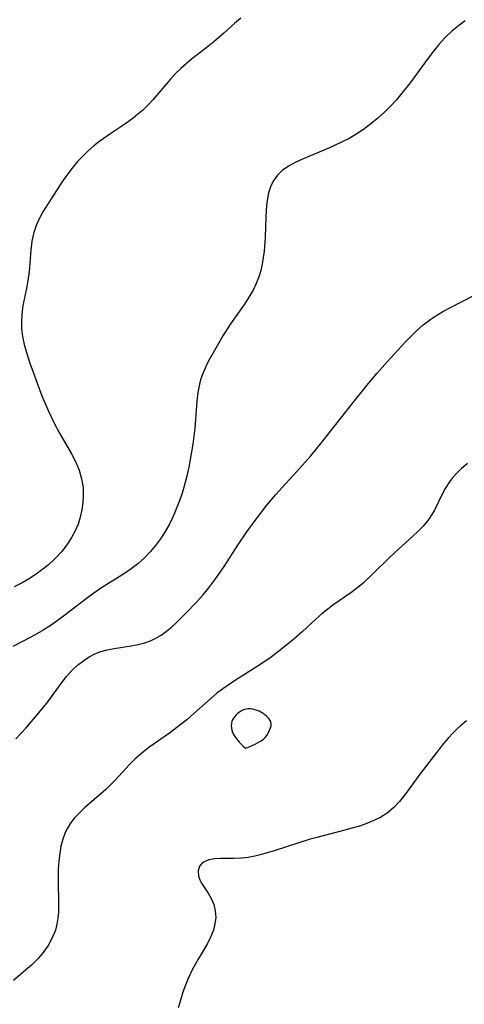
# Model space of a CAD drawing. Header units: metres. Extents: x 1073367 to 1082519, y 1569854 to 1574957.
# Tile 617 of 656: x 1078613 to 1078703, y 1573946 to 1574146. Entities that reach past the tile are written whole.
import ezdxf

# ---------------------------------------------------------------- set-up
doc = ezdxf.new("R2010")
doc.units = ezdxf.units.M
doc.layers.add('CGG_CurvaNivelLidar_v1', color=253, linetype='Continuous', lineweight=30)

msp = doc.modelspace()

# ---------------------------------------------------------------- linework, layer by layer
at = {"layer": 'CGG_CurvaNivelLidar_v1'}
for p, q in [((1078656.3122, 1574145.7047, 75), (1078654.0881, 1574143.7253, 75)), ((1078657.5746, 1574146.7822, 75), (1078656.3122, 1574145.7047, 75)), ((1078701.8754, 1574145.2393, 75.5), (1078700.5754, 1574144.1502, 75.5)), ((1078703.2329, 1574146.264, 75.5), (1078701.8754, 1574145.2393, 75.5)), ((1078654.0881, 1574143.7253, 75), (1078652.0777, 1574141.9915, 75)), ((1078700.5754, 1574144.1502, 75.5), (1078699.064, 1574142.7049, 75.5)), ((1078651.0513, 1574141.1599, 75), (1078647.5103, 1574138.4425, 75)), ((1078652.0777, 1574141.9915, 75), (1078651.0513, 1574141.1599, 75)), ((1078697.8998, 1574141.4181, 75.5), (1078696.7967, 1574140.0686, 75.5)), ((1078699.064, 1574142.7049, 75.5), (1078697.8998, 1574141.4181, 75.5)), ((1078696.7967, 1574140.0686, 75.5), (1078695.7343, 1574138.6763, 75.5)), ((1078646.409, 1574137.5334, 75), (1078645.3467, 1574136.5822, 75)), ((1078647.5103, 1574138.4425, 75), (1078646.409, 1574137.5334, 75)), ((1078695.7343, 1574138.6763, 75.5), (1078692.0563, 1574133.6418, 75.5)), ((1078644.2656, 1574135.51, 75), (1078643.2331, 1574134.3904, 75)), ((1078645.3467, 1574136.5822, 75), (1078644.2656, 1574135.51, 75)), ((1078643.2331, 1574134.3904, 75), (1078639.6393, 1574130.1502, 75)), ((1078692.0563, 1574133.6418, 75.5), (1078690.3831, 1574131.5017, 75.5)), ((1078690.3831, 1574131.5017, 75.5), (1078689.2503, 1574130.1743, 75.5)), ((1078638.6378, 1574129.0787, 75), (1078637.5844, 1574128.0578, 75)), ((1078639.6393, 1574130.1502, 75), (1078638.6378, 1574129.0787, 75)), ((1078689.2503, 1574130.1743, 75.5), (1078688.0668, 1574128.8954, 75.5)), ((1078636.6287, 1574127.229, 75), (1078635.6325, 1574126.4439, 75)), ((1078637.5844, 1574128.0578, 75), (1078636.6287, 1574127.229, 75)), ((1078686.8118, 1574127.653, 75.5), (1078685.5078, 1574126.4654, 75.5)), ((1078688.0668, 1574128.8954, 75.5), (1078686.8118, 1574127.653, 75.5)), ((1078634.145, 1574125.3779, 75), (1078631.0842, 1574123.3356, 75)), ((1078635.6325, 1574126.4439, 75), (1078634.145, 1574125.3779, 75)), ((1078684.0634, 1574125.2584, 75.5), (1078682.5606, 1574124.1303, 75.5)), ((1078685.5078, 1574126.4654, 75.5), (1078684.0634, 1574125.2584, 75.5)), ((1078631.0842, 1574123.3356, 75), (1078628.8758, 1574121.7783, 75)), ((1078681.1949, 1574123.2239, 75.5), (1078679.7823, 1574122.3918, 75.5)), ((1078682.5606, 1574124.1303, 75.5), (1078681.1949, 1574123.2239, 75.5)), ((1078628.8758, 1574121.7783, 75), (1078627.6686, 1574120.8181, 75)), ((1078678.1042, 1574121.5216, 75.5), (1078675.6642, 1574120.4095, 75.5)), ((1078679.7823, 1574122.3918, 75.5), (1078678.1042, 1574121.5216, 75.5)), ((1078626.5081, 1574119.7995, 75), (1078625.3957, 1574118.727, 75)), ((1078627.6686, 1574120.8181, 75), (1078626.5081, 1574119.7995, 75)), ((1078675.6642, 1574120.4095, 75.5), (1078670.1019, 1574118.0824, 75.5)), ((1078624.3356, 1574117.6024, 75), (1078623.1951, 1574116.2584, 75)), ((1078625.3957, 1574118.727, 75), (1078624.3356, 1574117.6024, 75)), ((1078668.7944, 1574117.4835, 75.5), (1078667.3021, 1574116.6952, 75.5)), ((1078670.1019, 1574118.0824, 75.5), (1078668.7944, 1574117.4835, 75.5)), ((1078623.1951, 1574116.2584, 75), (1078622.1218, 1574114.8613, 75)), ((1078665.9725, 1574115.7723, 75.5), (1078665.0394, 1574114.8593, 75.5)), ((1078667.3021, 1574116.6952, 75.5), (1078665.9725, 1574115.7723, 75.5)), ((1078621.1105, 1574113.423, 75), (1078619.0717, 1574110.247, 75)), ((1078622.1218, 1574114.8613, 75), (1078621.1105, 1574113.423, 75)), ((1078664.2667, 1574113.8152, 75.5), (1078663.6656, 1574112.6555, 75.5)), ((1078665.0394, 1574114.8593, 75.5), (1078664.2667, 1574113.8152, 75.5)), ((1078663.1961, 1574111.2021, 75.5), (1078662.9161, 1574109.6467, 75.5)), ((1078663.6656, 1574112.6555, 75.5), (1078663.1961, 1574111.2021, 75.5)), ((1078619.0717, 1574110.247, 75), (1078617.2854, 1574107.3349, 75)), ((1078662.9161, 1574109.6467, 75.5), (1078662.8153, 1574108.6617, 75.5)), ((1078617.2854, 1574107.3349, 75), (1078616.5156, 1574105.9239, 75)), ((1078662.8153, 1574108.6617, 75.5), (1078662.6863, 1574106.3217, 75.5)), ((1078616.5156, 1574105.9239, 75), (1078615.8971, 1574104.5521, 75)), ((1078662.6863, 1574106.3217, 75.5), (1078662.5223, 1574102.1776, 75.5)), ((1078615.4132, 1574103.1393, 75), (1078615.0245, 1574101.3686, 75)), ((1078615.8971, 1574104.5521, 75), (1078615.4132, 1574103.1393, 75)), ((1078615.0245, 1574101.3686, 75), (1078614.7973, 1574099.5576, 75)), ((1078662.5223, 1574102.1776, 75.5), (1078662.3026, 1574099.3436, 75.5)), ((1078614.7973, 1574099.5576, 75), (1078614.4687, 1574095.2439, 75)), ((1078662.3026, 1574099.3436, 75.5), (1078662.1415, 1574098.053, 75.5)), ((1078662.1415, 1574098.053, 75.5), (1078661.9194, 1574096.7119, 75.5)), ((1078614.4687, 1574095.2439, 75), (1078614.2915, 1574093.8013, 75)), ((1078661.6291, 1574095.3938, 75.5), (1078661.2527, 1574094.1064, 75.5)), ((1078661.9194, 1574096.7119, 75.5), (1078661.6291, 1574095.3938, 75.5)), ((1078614.2915, 1574093.8013, 75), (1078613.9963, 1574092.1622, 75)), ((1078661.2527, 1574094.1064, 75.5), (1078660.725, 1574092.7418, 75.5)), ((1078613.9963, 1574092.1622, 75), (1078613.3218, 1574088.8949, 75)), ((1078660.0825, 1574091.425, 75.5), (1078659.2308, 1574089.982, 75.5)), ((1078660.725, 1574092.7418, 75.5), (1078660.0825, 1574091.425, 75.5)), ((1078613.3218, 1574088.8949, 75), (1078613.1403, 1574087.7844, 75)), ((1078659.2308, 1574089.982, 75.5), (1078658.2932, 1574088.5744, 75.5)), ((1078700.1459, 1574087.8358, 76), (1078705.0149, 1574090.3042, 76)), ((1078613.1403, 1574087.7844, 75), (1078612.9716, 1574086.3849, 75)), ((1078658.2932, 1574088.5744, 75.5), (1078655.4948, 1574084.5398, 75.5)), ((1078697.5173, 1574086.3479, 76), (1078698.8331, 1574087.124, 76)), ((1078698.8331, 1574087.124, 76), (1078700.1459, 1574087.8358, 76)), ((1078612.9716, 1574086.3849, 75), (1078612.8889, 1574084.9826, 75)), ((1078612.8889, 1574084.9826, 75), (1078612.9206, 1574083.5807, 75)), ((1078694.7154, 1574084.3361, 76), (1078696.2457, 1574085.508, 76)), ((1078696.2457, 1574085.508, 76), (1078697.5173, 1574086.3479, 76)), ((1078612.9206, 1574083.5807, 75), (1078613.1238, 1574081.9683, 75)), ((1078655.4948, 1574084.5398, 75.5), (1078653.9331, 1574082.0849, 75.5)), ((1078692.1616, 1574081.9899, 76), (1078693.2628, 1574083.0586, 76)), ((1078693.2628, 1574083.0586, 76), (1078694.7154, 1574084.3361, 76)), ((1078613.1238, 1574081.9683, 75), (1078613.4696, 1574080.3561, 75)), ((1078653.9331, 1574082.0849, 75.5), (1078652.4591, 1574079.5994, 75.5)), ((1078687.3647, 1574076.7795, 76), (1078691.0893, 1574080.8828, 76)), ((1078691.0893, 1574080.8828, 76), (1078692.1616, 1574081.9899, 76)), ((1078613.4696, 1574080.3561, 75), (1078613.9131, 1574078.7397, 75)), ((1078652.4591, 1574079.5994, 75.5), (1078650.9527, 1574076.8817, 75.5)), ((1078613.9131, 1574078.7397, 75), (1078614.6774, 1574076.3459, 75)), ((1078650.9527, 1574076.8817, 75.5), (1078650.2811, 1574075.5034, 75.5)), ((1078614.6774, 1574076.3459, 75), (1078615.1846, 1574074.895, 75)), ((1078615.1846, 1574074.895, 75), (1078616.0816, 1574072.463, 75)), ((1078650.2811, 1574075.5034, 75.5), (1078649.6994, 1574074.0996, 75.5)), ((1078685.3607, 1574074.5223, 76), (1078687.3647, 1574076.7795, 76)), ((1078649.3694, 1574073.1213, 75.5), (1078649.1354, 1574072.2645, 75.5)), ((1078649.6994, 1574074.0996, 75.5), (1078649.3694, 1574073.1213, 75.5)), ((1078683.4897, 1574072.3457, 76), (1078685.3607, 1574074.5223, 76)), ((1078616.0816, 1574072.463, 75), (1078617.0804, 1574069.8949, 75)), ((1078649.1354, 1574072.2645, 75.5), (1078648.8069, 1574070.5417, 75.5)), ((1078680.6948, 1574068.9023, 76), (1078683.4897, 1574072.3457, 76)), ((1078617.0804, 1574069.8949, 75), (1078618.4121, 1574066.7471, 75)), ((1078648.8069, 1574070.5417, 75.5), (1078648.6045, 1574068.7828, 75.5)), ((1078674.1455, 1574060.5039, 76), (1078680.6948, 1574068.9023, 76)), ((1078648.6045, 1574068.7828, 75.5), (1078648.1938, 1574063.3016, 75.5)), ((1078618.4121, 1574066.7471, 75), (1078619.6472, 1574064.1808, 75)), ((1078619.6472, 1574064.1808, 75), (1078620.6723, 1574062.3062, 75)), ((1078648.1938, 1574063.3016, 75.5), (1078648.0104, 1574061.6633, 75.5)), ((1078620.6723, 1574062.3062, 75), (1078623.1121, 1574058.045, 75)), ((1078648.0104, 1574061.6633, 75.5), (1078647.7879, 1574060.0766, 75.5)), ((1078647.7879, 1574060.0766, 75.5), (1078647.531, 1574058.4945, 75.5)), ((1078671.823, 1574057.6949, 76), (1078674.1455, 1574060.5039, 76)), ((1078623.1121, 1574058.045, 75), (1078623.94, 1574056.3953, 75)), ((1078647.531, 1574058.4945, 75.5), (1078646.9582, 1574055.3496, 75.5)), ((1078669.5389, 1574055.0999, 76), (1078671.823, 1574057.6949, 76)), ((1078623.94, 1574056.3953, 75), (1078624.6373, 1574054.7209, 75)), ((1078646.9582, 1574055.3496, 75.5), (1078646.5841, 1574053.4966, 75.5)), ((1078664.6932, 1574049.7835, 76), (1078669.5389, 1574055.0999, 76)), ((1078702.5263, 1574055.1096, 76.5), (1078701.3993, 1574054.0329, 76.5)), ((1078703.7421, 1574056.1332, 76.5), (1078702.5263, 1574055.1096, 76.5)), ((1078624.6373, 1574054.7209, 75), (1078625.1509, 1574053.0146, 75)), ((1078625.1509, 1574053.0146, 75), (1078625.4355, 1574051.2042, 75)), ((1078646.5841, 1574053.4966, 75.5), (1078646.0609, 1574051.4606, 75.5)), ((1078700.3926, 1574052.8808, 76.5), (1078700.0392, 1574052.4036, 76.5)), ((1078701.3993, 1574054.0329, 76.5), (1078700.3926, 1574052.8808, 76.5)), ((1078625.4355, 1574051.2042, 75), (1078625.4837, 1574049.6931, 75)), ((1078646.0609, 1574051.4606, 75.5), (1078645.6313, 1574050.0745, 75.5)), ((1078699.183, 1574051.0183, 76.5), (1078698.4377, 1574049.561, 76.5)), ((1078700.0392, 1574052.4036, 76.5), (1078699.183, 1574051.0183, 76.5)), ((1078625.4837, 1574049.6931, 75), (1078625.3901, 1574048.1785, 75)), ((1078645.6313, 1574050.0745, 75.5), (1078645.1551, 1574048.7017, 75.5)), ((1078662.8811, 1574047.6348, 76), (1078664.6932, 1574049.7835, 76)), ((1078698.4377, 1574049.561, 76.5), (1078696.9941, 1574046.6046, 76.5)), ((1078625.3901, 1574048.1785, 75), (1078625.1777, 1574046.67, 75)), ((1078644.6399, 1574047.3428, 75.5), (1078644.1421, 1574046.126, 75.5)), ((1078645.1551, 1574048.7017, 75.5), (1078644.6399, 1574047.3428, 75.5)), ((1078660.5009, 1574044.5258, 76), (1078662.8811, 1574047.6348, 76)), ((1078624.8614, 1574045.2016, 75), (1078624.42, 1574043.7648, 75)), ((1078625.1777, 1574046.67, 75), (1078624.8614, 1574045.2016, 75)), ((1078643.6076, 1574044.928, 75.5), (1078643.0257, 1574043.7556, 75.5)), ((1078644.1421, 1574046.126, 75.5), (1078643.6076, 1574044.928, 75.5)), ((1078696.1554, 1574045.1901, 76.5), (1078695.6439, 1574044.4743, 76.5)), ((1078696.9941, 1574046.6046, 76.5), (1078696.1554, 1574045.1901, 76.5)), ((1078624.42, 1574043.7648, 75), (1078623.8272, 1574042.3633, 75)), ((1078643.0257, 1574043.7556, 75.5), (1078642.1576, 1574042.2333, 75.5)), ((1078658.8085, 1574042.1672, 76), (1078660.5009, 1574044.5258, 76)), ((1078694.7216, 1574043.374, 76.5), (1078693.7078, 1574042.327, 76.5)), ((1078695.6439, 1574044.4743, 76.5), (1078694.7216, 1574043.374, 76.5)), ((1078623.1007, 1574041.0113, 75), (1078622.2583, 1574039.7118, 75)), ((1078623.8272, 1574042.3633, 75), (1078623.1007, 1574041.0113, 75)), ((1078641.1991, 1574040.7687, 75.5), (1078640.2012, 1574039.4162, 75.5)), ((1078642.1576, 1574042.2333, 75.5), (1078641.1991, 1574040.7687, 75.5)), ((1078656.9891, 1574039.4601, 76), (1078658.8085, 1574042.1672, 76)), ((1078692.6301, 1574041.3121, 76.5), (1078688.9196, 1574037.9785, 76.5)), ((1078693.7078, 1574042.327, 76.5), (1078692.6301, 1574041.3121, 76.5)), ((1078622.2583, 1574039.7118, 75), (1078621.0892, 1574038.201, 75)), ((1078640.2012, 1574039.4162, 75.5), (1078639.1287, 1574038.1277, 75.5)), ((1078654.1656, 1574035.1268, 76), (1078656.9891, 1574039.4601, 76)), ((1078619.7898, 1574036.778, 75), (1078618.3744, 1574035.4512, 75)), ((1078621.0892, 1574038.201, 75), (1078619.7898, 1574036.778, 75)), ((1078637.9744, 1574036.9174, 75.5), (1078636.5722, 1574035.67, 75.5)), ((1078639.1287, 1574038.1277, 75.5), (1078637.9744, 1574036.9174, 75.5)), ((1078687.6853, 1574036.8084, 76.5), (1078684.5485, 1574033.6916, 76.5)), ((1078688.9196, 1574037.9785, 76.5), (1078687.6853, 1574036.8084, 76.5)), ((1078617.5428, 1574034.7633, 75), (1078616.1767, 1574033.7516, 75)), ((1078618.3744, 1574035.4512, 75), (1078617.5428, 1574034.7633, 75)), ((1078636.5722, 1574035.67, 75.5), (1078635.2545, 1574034.6689, 75.5)), ((1078653.0999, 1574033.5489, 76), (1078654.1656, 1574035.1268, 76)), ((1078614.6471, 1574032.7505, 75), (1078613.0603, 1574031.8282, 75)), ((1078616.1767, 1574033.7516, 75), (1078614.6471, 1574032.7505, 75)), ((1078633.8794, 1574033.7368, 75.5), (1078629.1802, 1574030.8085, 75.5)), ((1078635.2545, 1574034.6689, 75.5), (1078633.8794, 1574033.7368, 75.5)), ((1078652.098, 1574032.1362, 76), (1078653.0999, 1574033.5489, 76)), ((1078684.5485, 1574033.6916, 76.5), (1078682.4911, 1574031.7566, 76.5)), ((1078613.0603, 1574031.8282, 75), (1078611.4235, 1574030.986, 75)), ((1078629.1802, 1574030.8085, 75.5), (1078627.6146, 1574029.7212, 75.5)), ((1078649.8153, 1574029.2808, 76), (1078651.0529, 1574030.7633, 76)), ((1078651.0529, 1574030.7633, 76), (1078652.098, 1574032.1362, 76)), ((1078681.4179, 1574030.8491, 76.5), (1078679.9707, 1574029.7516, 76.5)), ((1078682.4911, 1574031.7566, 76.5), (1078681.4179, 1574030.8491, 76.5)), ((1078627.6146, 1574029.7212, 75.5), (1078626.0813, 1574028.574, 75.5)), ((1078648.5297, 1574027.8474, 76), (1078649.8153, 1574029.2808, 76)), ((1078679.9707, 1574029.7516, 76.5), (1078676.3329, 1574027.235, 76.5)), ((1078626.0813, 1574028.574, 75.5), (1078621.4632, 1574025.003, 75.5)), ((1078646.4056, 1574025.6092, 76), (1078648.5297, 1574027.8474, 76)), ((1078676.3329, 1574027.235, 76.5), (1078675.2834, 1574026.4616, 76.5)), ((1078621.4632, 1574025.003, 75.5), (1078619.8777, 1574023.8518, 75.5)), ((1078644.4049, 1574023.645, 76), (1078646.4056, 1574025.6092, 76)), ((1078674.0571, 1574025.4678, 76.5), (1078672.8657, 1574024.4222, 76.5)), ((1078675.2834, 1574026.4616, 76.5), (1078674.0571, 1574025.4678, 76.5)), ((1078618.9435, 1574023.2129, 75.5), (1078617.0994, 1574022.0467, 75.5)), ((1078619.8777, 1574023.8518, 75.5), (1078618.9435, 1574023.2129, 75.5)), ((1078642.4126, 1574021.9255, 76), (1078643.4209, 1574022.7561, 76)), ((1078643.4209, 1574022.7561, 76), (1078644.4049, 1574023.645, 76)), ((1078672.8657, 1574024.4222, 76.5), (1078670.0765, 1574021.8508, 76.5)), ((1078614.8114, 1574020.7459, 75.5), (1078611.1182, 1574018.8103, 75.5)), ((1078617.0994, 1574022.0467, 75.5), (1078614.8114, 1574020.7459, 75.5)), ((1078640.2909, 1574020.5286, 76), (1078641.3673, 1574021.1735, 76)), ((1078641.3673, 1574021.1735, 76), (1078642.4126, 1574021.9255, 76)), ((1078670.0765, 1574021.8508, 76.5), (1078668.3372, 1574020.3322, 76.5)), ((1078631.7531, 1574018.4525, 76), (1078635.2646, 1574018.9667, 76)), ((1078635.2646, 1574018.9667, 76), (1078636.6537, 1574019.2124, 76)), ((1078636.6537, 1574019.2124, 76), (1078638.011, 1574019.5595, 76)), ((1078638.011, 1574019.5595, 76), (1078639.1707, 1574019.9877, 76)), ((1078639.1707, 1574019.9877, 76), (1078640.2909, 1574020.5286, 76)), ((1078668.3372, 1574020.3322, 76.5), (1078665.9261, 1574018.3485, 76.5)), ((1078625.5776, 1574016.0041, 76), (1078626.6852, 1574016.711, 76)), ((1078626.6852, 1574016.711, 76), (1078627.8425, 1574017.313, 76)), ((1078627.8425, 1574017.313, 76), (1078629.0467, 1574017.7972, 76)), ((1078629.0467, 1574017.7972, 76), (1078630.3824, 1574018.1775, 76)), ((1078630.3824, 1574018.1775, 76), (1078631.7531, 1574018.4525, 76)), ((1078664.6897, 1574017.3891, 76.5), (1078663.4547, 1574016.4759, 76.5)), ((1078665.9261, 1574018.3485, 76.5), (1078664.6897, 1574017.3891, 76.5)), ((1078623.149, 1574013.9458, 76), (1078624.3227, 1574015.0341, 76)), ((1078624.3227, 1574015.0341, 76), (1078625.5776, 1574016.0041, 76)), ((1078660.9299, 1574014.7317, 76.5), (1078656.5211, 1574011.9491, 76.5)), ((1078663.4547, 1574016.4759, 76.5), (1078660.9299, 1574014.7317, 76.5)), ((1078621.366, 1574011.8691, 76), (1078622.0637, 1574012.7513, 76)), ((1078622.0637, 1574012.7513, 76), (1078623.149, 1574013.9458, 76)), ((1078618.0359, 1574007.322, 76), (1078621.366, 1574011.8691, 76)), ((1078655.1877, 1574011.0838, 76.5), (1078653.8829, 1574010.1848, 76.5)), ((1078656.5211, 1574011.9491, 76.5), (1078655.1877, 1574011.0838, 76.5)), ((1078652.6202, 1574009.2358, 76.5), (1078651.4423, 1574008.256, 76.5)), ((1078653.8829, 1574010.1848, 76.5), (1078652.6202, 1574009.2358, 76.5)), ((1078616.4626, 1574005.3318, 76), (1078618.0359, 1574007.322, 76)), ((1078651.4423, 1574008.256, 76.5), (1078648.0172, 1574005.171, 76.5)), ((1078613.7844, 1574002.2261, 76), (1078616.4626, 1574005.3318, 76)), ((1078648.0172, 1574005.171, 76.5), (1078646.5687, 1574003.9302, 76.5)), ((1078656.5951, 1574004.9012, 77), (1078656.3313, 1574004.589, 77)), ((1078656.8894, 1574005.1863, 77), (1078656.5951, 1574004.9012, 77)), ((1078657.2717, 1574005.4798, 77), (1078656.8894, 1574005.1863, 77)), ((1078657.6854, 1574005.7262, 77), (1078657.2717, 1574005.4798, 77)), ((1078658.1236, 1574005.9206, 77), (1078657.6854, 1574005.7262, 77)), ((1078658.5822, 1574006.0526, 77), (1078658.1236, 1574005.9206, 77)), ((1078659.0427, 1574006.1114, 77), (1078658.5822, 1574006.0526, 77)), ((1078659.5129, 1574006.111, 77), (1078659.0427, 1574006.1114, 77)), ((1078659.986, 1574006.0603, 77), (1078659.5129, 1574006.111, 77)), ((1078660.4556, 1574005.9635, 77), (1078659.986, 1574006.0603, 77)), ((1078660.9149, 1574005.82, 77), (1078660.4556, 1574005.9635, 77)), ((1078661.3257, 1574005.644, 77), (1078660.9149, 1574005.82, 77)), ((1078662.1004, 1574005.1989, 77), (1078661.3257, 1574005.644, 77)), ((1078662.7967, 1574004.6707, 77), (1078662.1004, 1574005.1989, 77)), ((1078663.3665, 1574004.082, 77), (1078662.7967, 1574004.6707, 77)), ((1078645.4175, 1574002.9958, 76.5), (1078643.0564, 1574001.2057, 76.5)), ((1078646.5687, 1574003.9302, 76.5), (1078645.4175, 1574002.9958, 76.5)), ((1078655.6756, 1574003.1237, 77), (1078655.6397, 1574002.706, 77)), ((1078655.6397, 1574002.706, 77), (1078655.6511, 1574002.2817, 77)), ((1078655.7659, 1574003.529, 77), (1078655.6756, 1574003.1237, 77)), ((1078655.9096, 1574003.9006, 77), (1078655.7659, 1574003.529, 77)), ((1078656.101, 1574004.2545, 77), (1078655.9096, 1574003.9006, 77)), ((1078656.3313, 1574004.589, 77), (1078656.101, 1574004.2545, 77)), ((1078663.5761, 1574003.7649, 77), (1078663.3665, 1574004.082, 77)), ((1078663.7124, 1574003.4298, 77), (1078663.5761, 1574003.7649, 77)), ((1078663.6307, 1574002.2803, 77), (1078663.7263, 1574002.6761, 77)), ((1078663.7597, 1574003.0613, 77), (1078663.7124, 1574003.4298, 77)), ((1078663.7263, 1574002.6761, 77), (1078663.7597, 1574003.0613, 77)), ((1078702.306, 1574002.6767, 77), (1078701.5116, 1574001.9495, 77)), ((1078703.5651, 1574003.7203, 77), (1078702.306, 1574002.6767, 77)), ((1078611.7629, 1574000.0511, 76), (1078613.7844, 1574002.2261, 76)), ((1078643.0564, 1574001.2057, 76.5), (1078638.8534, 1573998.2601, 76.5)), ((1078655.6511, 1574002.2817, 77), (1078655.7289, 1574001.8263, 77)), ((1078655.7289, 1574001.8263, 77), (1078655.8914, 1574001.3314, 77)), ((1078655.8914, 1574001.3314, 77), (1078656.1348, 1574000.8223, 77)), ((1078656.1348, 1574000.8223, 77), (1078656.4631, 1574000.3038, 77)), ((1078662.5118, 1574000.3049, 77), (1078662.8394, 1574000.6965, 77)), ((1078662.8394, 1574000.6965, 77), (1078663.3038, 1574001.4779, 77)), ((1078663.3038, 1574001.4779, 77), (1078663.6307, 1574002.2803, 77)), ((1078700.746, 1574001.1894, 77), (1078699.7789, 1574000.1401, 77)), ((1078701.5116, 1574001.9495, 77), (1078700.746, 1574001.1894, 77)), ((1078656.4631, 1574000.3038, 77), (1078657.2407, 1573999.3541, 77)), ((1078657.2407, 1573999.3541, 77), (1078657.9802, 1573998.6127, 77)), ((1078659.2605, 1573998.425, 77), (1078660.3551, 1573998.8884, 77)), ((1078660.3551, 1573998.8884, 77), (1078660.9606, 1573999.1904, 77)), ((1078660.9606, 1573999.1904, 77), (1078661.5527, 1573999.5347, 77)), ((1078661.5527, 1573999.5347, 77), (1078662.0913, 1573999.9186, 77)), ((1078662.0913, 1573999.9186, 77), (1078662.5118, 1574000.3049, 77)), ((1078698.8519, 1573999.049, 77), (1078697.9647, 1573997.941, 77)), ((1078699.7789, 1574000.1401, 77), (1078698.8519, 1573999.049, 77)), ((1078637.4044, 1573997.1357, 76.5), (1078636.0352, 1573995.9283, 76.5)), ((1078638.8534, 1573998.2601, 76.5), (1078637.4044, 1573997.1357, 76.5)), ((1078657.9802, 1573998.6127, 77), (1078658.5, 1573998.1451, 77)), ((1078658.5, 1573998.1451, 77), (1078659.2605, 1573998.425, 77)), ((1078697.9647, 1573997.941, 77), (1078694.2369, 1573993.0829, 77)), ((1078634.8628, 1573994.7458, 76.5), (1078632.0153, 1573991.6195, 76.5)), ((1078636.0352, 1573995.9283, 76.5), (1078634.8628, 1573994.7458, 76.5)), ((1078694.2369, 1573993.0829, 77), (1078690.957, 1573988.6306, 77)), ((1078631.1258, 1573990.6975, 76.5), (1078630.1151, 1573989.7294, 76.5)), ((1078632.0153, 1573991.6195, 76.5), (1078631.1258, 1573990.6975, 76.5)), ((1078629.0725, 1573988.7979, 76.5), (1078625.8234, 1573986.0448, 76.5)), ((1078630.1151, 1573989.7294, 76.5), (1078629.0725, 1573988.7979, 76.5)), ((1078690.957, 1573988.6306, 77), (1078689.8641, 1573987.2972, 77)), ((1078689.8641, 1573987.2972, 77), (1078688.7012, 1573986.0646, 77)), ((1078624.6957, 1573984.9801, 76.5), (1078623.6605, 1573983.8523, 76.5)), ((1078625.8234, 1573986.0448, 76.5), (1078624.6957, 1573984.9801, 76.5)), ((1078687.3579, 1573984.9206, 77), (1078686.073, 1573984.0928, 77)), ((1078688.7012, 1573986.0646, 77), (1078687.3579, 1573984.9206, 77)), ((1078622.751, 1573982.6458, 76.5), (1078622.2553, 1573981.8307, 76.5)), ((1078623.6605, 1573983.8523, 76.5), (1078622.751, 1573982.6458, 76.5)), ((1078683.2375, 1573982.7957, 77), (1078681.7275, 1573982.2731, 77)), ((1078684.692, 1573983.3944, 77), (1078683.2375, 1573982.7957, 77)), ((1078686.073, 1573984.0928, 77), (1078684.692, 1573983.3944, 77)), ((1078621.8303, 1573980.9777, 76.5), (1078621.3175, 1573979.5992, 76.5)), ((1078622.2553, 1573981.8307, 76.5), (1078621.8303, 1573980.9777, 76.5)), ((1078678.4951, 1573981.3539, 77), (1078673.0745, 1573979.9624, 77)), ((1078680.1767, 1573981.8077, 77), (1078678.4951, 1573981.3539, 77)), ((1078681.7275, 1573982.2731, 77), (1078680.1767, 1573981.8077, 77)), ((1078621.3175, 1573979.5992, 76.5), (1078620.9462, 1573978.1558, 76.5)), ((1078671.7162, 1573979.5834, 77), (1078664.5986, 1573977.3054, 77)), ((1078673.0745, 1573979.9624, 77), (1078671.7162, 1573979.5834, 77)), ((1078620.685, 1573976.6657, 76.5), (1078620.5086, 1573975.1448, 76.5)), ((1078620.9462, 1573978.1558, 76.5), (1078620.685, 1573976.6657, 76.5)), ((1078664.5986, 1573977.3054, 77), (1078661.7989, 1573976.4783, 77)), ((1078620.5086, 1573975.1448, 76.5), (1078620.3984, 1573973.5048, 76.5)), ((1078650.1215, 1573974.9715, 77), (1078649.5787, 1573974.5708, 77)), ((1078651.0662, 1573975.3551, 77), (1078650.1215, 1573974.9715, 77)), ((1078652.1848, 1573975.5658, 77), (1078651.0662, 1573975.3551, 77)), ((1078653.4478, 1573975.6415, 77), (1078652.1848, 1573975.5658, 77)), ((1078656.2302, 1573975.6422, 77), (1078653.4478, 1573975.6415, 77)), ((1078657.7054, 1573975.707, 77), (1078656.2302, 1573975.6422, 77)), ((1078659.0476, 1573975.8706, 77), (1078657.7054, 1573975.707, 77)), ((1078660.4164, 1573976.136, 77), (1078659.0476, 1573975.8706, 77)), ((1078661.7989, 1573976.4783, 77), (1078660.4164, 1573976.136, 77)), ((1078620.3984, 1573973.5048, 76.5), (1078620.3675, 1573971.7338, 76.5)), ((1078649.1744, 1573974.076, 77), (1078648.855, 1573973.1401, 77)), ((1078648.855, 1573973.1401, 77), (1078648.9557, 1573972.0426, 77)), ((1078649.5787, 1573974.5708, 77), (1078649.1744, 1573974.076, 77)), ((1078620.3675, 1573971.7338, 76.5), (1078620.4253, 1573965.8081, 76.5)), ((1078648.9557, 1573972.0426, 77), (1078649.218, 1573971.3317, 77)), ((1078649.218, 1573971.3317, 77), (1078649.5961, 1573970.615, 77)), ((1078649.5961, 1573970.615, 77), (1078650.9249, 1573968.5977, 77)), ((1078650.9249, 1573968.5977, 77), (1078651.5596, 1573967.4949, 77)), ((1078651.5596, 1573967.4949, 77), (1078652.0513, 1573966.2859, 77)), ((1078620.4115, 1573964.6555, 76.5), (1078620.3356, 1573963.522, 76.5)), ((1078620.4253, 1573965.8081, 76.5), (1078620.4115, 1573964.6555, 76.5)), ((1078652.0513, 1573966.2859, 77), (1078652.3601, 1573964.9936, 77)), ((1078652.3601, 1573964.9936, 77), (1078652.4523, 1573963.6491, 77)), ((1078620.3356, 1573963.522, 76.5), (1078620.1337, 1573962.2865, 76.5)), ((1078652.4523, 1573963.6491, 77), (1078652.3134, 1573962.348, 77)), ((1078619.8066, 1573961.0721, 76.5), (1078619.1755, 1573959.4686, 76.5)), ((1078620.1337, 1573962.2865, 76.5), (1078619.8066, 1573961.0721, 76.5)), ((1078651.9777, 1573961.0404, 77), (1078651.4748, 1573959.7407, 77)), ((1078652.3134, 1573962.348, 77), (1078651.9777, 1573961.0404, 77)), ((1078619.1755, 1573959.4686, 76.5), (1078618.3499, 1573957.9348, 76.5)), ((1078651.4748, 1573959.7407, 77), (1078650.7047, 1573958.2269, 77)), ((1078618.3499, 1573957.9348, 76.5), (1078617.3412, 1573956.4907, 76.5)), ((1078650.7047, 1573958.2269, 77), (1078648.8887, 1573955.1827, 77)), ((1078616.3741, 1573955.373, 76.5), (1078614.9385, 1573953.9486, 76.5)), ((1078617.3412, 1573956.4907, 76.5), (1078616.3741, 1573955.373, 76.5)), ((1078648.8887, 1573955.1827, 77), (1078648.256, 1573954.0803, 77)), ((1078613.7353, 1573952.881, 76.5), (1078611.2597, 1573950.7913, 76.5)), ((1078614.9385, 1573953.9486, 76.5), (1078613.7353, 1573952.881, 76.5)), ((1078647.7653, 1573953.1511, 77), (1078646.856, 1573951.2088, 77)), ((1078648.256, 1573954.0803, 77), (1078647.7653, 1573953.1511, 77)), ((1078646.856, 1573951.2088, 77), (1078646.2939, 1573949.8393, 77)), ((1078646.2939, 1573949.8393, 77), (1078645.7812, 1573948.4435, 77)), ((1078645.3217, 1573947.0254, 77), (1078644.8337, 1573945.2375, 77)), ((1078645.7812, 1573948.4435, 77), (1078645.3217, 1573947.0254, 77))]:
    msp.add_line(p, q, dxfattribs=at)

doc.saveas('drawing.dxf')
